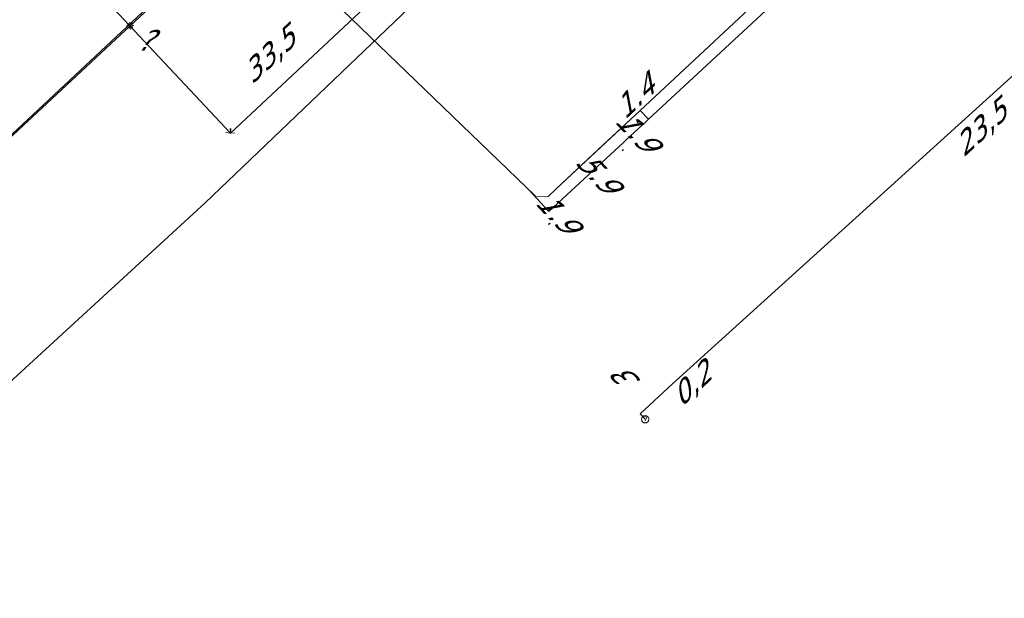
# Model space of a CAD drawing. Header units: metres. Extents: x 124576 to 133557, y 395865 to 402386.
# Tile 307 of 447: x 129084 to 129151, y 401387 to 401426. Entities that reach past the tile are written whole.
import ezdxf
from ezdxf.enums import TextEntityAlignment as Align

# ---------------------------------------------------------------- set-up
doc = ezdxf.new("R2010")
doc.units = ezdxf.units.M
doc.header["$MEASUREMENT"] = 0
for name, color, linetype, lineweight, true_color in [('LG_Datatransport_KPN_BV', 3, 'Continuous', 13, 0x00ff00), ('LG_Laag_Spanning_Enexis_Netbeheer_BV', 7, 'Continuous', 13, 0x960000), ('LG_Midden_Spanning_Enexis_Netbeheer_BV', 7, 'Continuous', 13, 0xd20000), ('LG_Riool_Onder_Druk_Gemeente_Tilburg_Ruimtelijke_Uitvoering', 7, 'Continuous', 13, 0x800080), ('MV_warmte_lijn', 7, 'Continuous', 0, 0x008080)]:
    doc.layers.add(name, color=color, linetype=linetype, lineweight=lineweight, true_color=true_color)
for name, color, linetype, lineweight in [('LG_Datatransport_P_KPN_BV', 7, 'Continuous', 0), ('LG_Laag_Spanning_P_Enexis_Netbeheer_BV', 7, 'Continuous', 0), ('MV_Datatransport', 7, 'Continuous', 0), ('MV_Midden_Spanning', 7, 'Continuous', 0), ('MV_Midden_Spanning_lijn', 7, 'Continuous', 0), ('MV_Midden_Spanning_pijl', 7, 'Continuous', 0), ('MV_warmte', 7, 'Continuous', 0)]:
    doc.layers.add(name, color=color, linetype=linetype, lineweight=lineweight)
doc.styles.add('Klic_Annotatie', font='verdanai.ttf', dxfattribs={"oblique": 20, "height": 1.4})

# ---------------------------------------------------------------- blocks, each defined once
blk = doc.blocks.new('Streetlight')
at = {"layer": 'LG_Laag_Spanning_P_Enexis_Netbeheer_BV'}
for p, q in [((-1.77, 1.77), (-1.06, 1.06)), ((0, 2.5), (0, 1.5)), ((1.77, 1.77), (1.06, 1.06)), ((-1.06, -1.06), (-1.77, -1.77)), ((0, -1.5), (0, -2.5)), ((1.06, -1.06), (1.77, -1.77))]:
    blk.add_line(p, q, dxfattribs=at)
at = {"layer": 'LG_Laag_Spanning_P_Enexis_Netbeheer_BV', "flags": 128}
for points in [[(-2.5, 0), (-1.5, 0)], [(1.5, 0), (2.5, 0)]]:
    blk.add_lwpolyline(points, dxfattribs=at)
at = {"layer": 'LG_Laag_Spanning_P_Enexis_Netbeheer_BV'}
blk.add_circle((0, 0), 1.5, dxfattribs=at)
blk = doc.blocks.new('m_pijl_1')
at = {"layer": 'MV_Midden_Spanning_pijl'}
blk.add_hatch(color=7, dxfattribs=at).paths.add_polyline_path([(-1, -0.33), (-1, 0), (-1, 0.33), (0, 0)])
at = {"layer": 'MV_Midden_Spanning_pijl', "flags": 128}
blk.add_lwpolyline([(-1, 0), (-1, 0.33), (0, 0), (-1, -0.33), (-1, 0)], close=True, dxfattribs=at)
blk = doc.blocks.new('Onbekend_3')
at = {"layer": 'LG_Datatransport_P_KPN_BV'}
blk.add_hatch(color=256, dxfattribs=at).paths.add_polyline_path([(-0.25, -1.07, -0.262633), (0.23, 0.15), (0.59, 0.47, 0.379827), (0.7, 1.26), (0.69, 1.26, 0.228508), (-0.03, 1.53), (-0.03, 1.52, 0.459053), (-0.82, 0.79), (-1.29, 0.85, -0.414214), (-0.08, 2, -0.243799), (1.09, 1.52, -0.379827), (0.9, 0.11), (0.54, -0.2, 0.262633), (0.23, -1.08), (-0.17, -1.07)])
blk.add_circle((0, 0), 2.5, dxfattribs=at)
at = {"layer": 'LG_Datatransport_P_KPN_BV', "extrusion": (0, 0, -1)}
blk.add_solid([(0.34, -2.06), (-0.21, -2.06), (0.34, -1.51), (-0.21, -1.51)], dxfattribs=at)

msp = doc.modelspace()

# ---------------------------------------------------------------- linework, layer by layer
at = {"layer": 'LG_Datatransport_KPN_BV', "flags": 128}
for points in [[(129074.719, 401409.906), (129074.72, 401409.906), (129098.758, 401432.365), (129106.739, 401439.018), (129109.553, 401440.966), (129112.526, 401442.661), (129115.636, 401444.09), (129118.859, 401445.241), (129122.17, 401446.107), (129125.544, 401446.68), (129128.955, 401446.956)], [(129126.559, 401398.778), (129126.218, 401399.144), (129128.42, 401401.195), (129154.038, 401424.38), (129155.474, 401425.65), (129162.561, 401432.094), (129175.989, 401416.837), (129177.733, 401418.402), (129178.86, 401419.415), (129179.577, 401420.058)]]:
    msp.add_lwpolyline(points, dxfattribs=at)
at = {"layer": 'LG_Laag_Spanning_Enexis_Netbeheer_BV'}
for p, q in [((129096.637, 401430.224), (129091.563, 401425.495)), ((129091.563, 401425.495), (129052.888, 401389.451)), ((129091.563, 401425.495), (129052.888, 401389.451))]:
    msp.add_line(p, q, dxfattribs=at)
at = {"layer": 'LG_Laag_Spanning_Enexis_Netbeheer_BV', "flags": 128}
msp.add_lwpolyline([(129120.581, 401451.925), (129120.444, 401451.828), (129120.285, 401451.717), (129119.119, 401450.898), (129116.794, 401449.013), (129109.819, 401442.511), (129106.386, 401439.31), (129103.992, 401437.079), (129100.538, 401433.86), (129096.637, 401430.224), (129091.563, 401425.495)], dxfattribs=at)
at = {"layer": 'LG_Midden_Spanning_Enexis_Netbeheer_BV'}
msp.add_line((129126.224, 401419.744), (129120.521, 401414.425), dxfattribs=at)
at = {"layer": 'LG_Midden_Spanning_Enexis_Netbeheer_BV', "flags": 128}
for points in [[(129180.717, 401401.924), (129146.891, 401438.199), (129146.043, 401438.229), (129126.224, 401419.744), (129120.521, 401414.425), (129119.947, 401413.889), (129119.099, 401413.919), (129100.331, 401432.018), (129099.321, 401432.992), (129098.478, 401433.846), (129091.781, 401440.999), (129089.213, 401443.743), (129088.365, 401443.771), (129088.358, 401443.765), (129049.2, 401407.062), (129038.766, 401397.284), (129037.317, 401395.926)], [(129180.717, 401401.924), (129146.891, 401438.199), (129146.043, 401438.229), (129126.224, 401419.744), (129120.521, 401414.425), (129119.947, 401413.889), (129119.099, 401413.919), (129100.331, 401432.018), (129099.321, 401432.992), (129098.478, 401433.846), (129091.781, 401440.999), (129089.213, 401443.743), (129088.365, 401443.771), (129088.358, 401443.765), (129049.2, 401407.062), (129038.766, 401397.284), (129037.317, 401395.926)], [(129180.717, 401401.924), (129146.891, 401438.199), (129146.043, 401438.229), (129126.224, 401419.744), (129120.521, 401414.425), (129119.947, 401413.889), (129119.099, 401413.919), (129100.331, 401432.018), (129099.321, 401432.992), (129098.478, 401433.846), (129091.781, 401440.999), (129089.213, 401443.743), (129088.365, 401443.771), (129088.358, 401443.765), (129049.2, 401407.062), (129038.766, 401397.284), (129037.317, 401395.926)], [(129180.717, 401401.924), (129146.891, 401438.199), (129146.043, 401438.229), (129126.224, 401419.744), (129120.521, 401414.425), (129119.947, 401413.889), (129119.099, 401413.919), (129100.331, 401432.018), (129099.321, 401432.992), (129098.478, 401433.846), (129091.781, 401440.999), (129089.213, 401443.743), (129088.365, 401443.771), (129088.358, 401443.765), (129049.2, 401407.062), (129038.766, 401397.284), (129037.317, 401395.926)], [(129180.717, 401401.924), (129146.891, 401438.199), (129146.043, 401438.229), (129126.224, 401419.744), (129120.521, 401414.425), (129119.947, 401413.889), (129119.099, 401413.919), (129100.331, 401432.018), (129099.321, 401432.992), (129098.478, 401433.846), (129091.781, 401440.999), (129089.213, 401443.743), (129088.365, 401443.771), (129088.358, 401443.765), (129049.2, 401407.062), (129038.766, 401397.284), (129037.317, 401395.926)], [(129180.717, 401401.924), (129146.891, 401438.199), (129146.043, 401438.229), (129126.224, 401419.744), (129120.521, 401414.425), (129119.947, 401413.889), (129119.099, 401413.919), (129100.331, 401432.018), (129099.321, 401432.992), (129098.478, 401433.846), (129091.781, 401440.999), (129089.213, 401443.743), (129088.365, 401443.771), (129088.358, 401443.765), (129049.2, 401407.062), (129038.766, 401397.284), (129037.317, 401395.926)], [(129280.662, 401294.745), (129231.731, 401347.219), (129180.717, 401401.924), (129146.891, 401438.199), (129146.043, 401438.229), (129126.224, 401419.744), (129120.521, 401414.425), (129119.947, 401413.889), (129119.099, 401413.919), (129100.331, 401432.018), (129099.321, 401432.992), (129098.478, 401433.846), (129091.781, 401440.999), (129089.213, 401443.743), (129088.365, 401443.771), (129088.358, 401443.765)], [(129280.662, 401294.745), (129231.731, 401347.219), (129180.717, 401401.924), (129146.891, 401438.199), (129146.043, 401438.229), (129126.224, 401419.744), (129120.521, 401414.425), (129119.947, 401413.889), (129119.099, 401413.919), (129100.331, 401432.018), (129099.321, 401432.992), (129098.478, 401433.846), (129091.781, 401440.999), (129089.213, 401443.743), (129088.365, 401443.771), (129088.358, 401443.765)], [(129180.717, 401401.924), (129146.891, 401438.199), (129146.043, 401438.229), (129126.224, 401419.744)], [(129120.521, 401414.425), (129119.947, 401413.889), (129119.099, 401413.919), (129100.331, 401432.018)], [(129120.521, 401414.425), (129123.373, 401417.085), (129126.224, 401419.744)], [(129120.521, 401414.425), (129123.373, 401417.085), (129126.224, 401419.744)], [(129120.521, 401414.425), (129123.373, 401417.085), (129126.224, 401419.744)], [(129120.521, 401414.425), (129123.373, 401417.085), (129126.224, 401419.744)], [(129120.521, 401414.425), (129123.373, 401417.085), (129126.224, 401419.744)], [(129120.521, 401414.425), (129123.373, 401417.085), (129126.224, 401419.744)], [(129120.521, 401414.425), (129123.373, 401417.085), (129126.224, 401419.744)], [(129120.521, 401414.425), (129123.373, 401417.085), (129126.224, 401419.744)], [(129120.521, 401414.425), (129123.373, 401417.085), (129126.224, 401419.744)]]:
    msp.add_lwpolyline(points, dxfattribs=at)
at = {"layer": 'LG_Riool_Onder_Druk_Gemeente_Tilburg_Ruimtelijke_Uitvoering', "flags": 128}
msp.add_lwpolyline([(129174.2, 401484.72), (129173.03, 401485.52), (129171.99, 401485.16), (129169.66, 401483.22), (129096.66, 401413.47), (129064.998, 401384.416)], dxfattribs=at)
at = {"layer": 'MV_Midden_Spanning_lijn'}
msp.add_line((129118.681, 401414.323), (129120.012, 401412.884), dxfattribs=at)
at = {"layer": 'MV_Midden_Spanning_pijl'}
for p, q in [((129146.239, 401437.165), (129126.779, 401419.149)), ((129126.779, 401419.149), (129126.223, 401419.746)), ((129125.084, 401417.58), (129120.922, 401413.727)), ((129120.922, 401413.727), (129120.012, 401412.884))]:
    msp.add_line(p, q, dxfattribs=at)
at = {"layer": 'MV_Midden_Spanning_pijl', "flags": 128}
msp.add_lwpolyline([(129126.779, 401419.149), (129126.646, 401419.026), (129125.252, 401417.736), (129125.084, 401417.58)], dxfattribs=at)
at = {"layer": 'MV_warmte_lijn'}
for p, q in [((129098.386, 401418.213), (129163.652, 401479.257)), ((129076.296, 401441.778), (129098.386, 401418.213)), ((129098.386, 401418.213), (129098.375, 401418.518)), ((129098.386, 401418.213), (129098.417, 401418.517)), ((129098.386, 401418.213), (129098.082, 401418.243)), ((129098.386, 401418.213), (129098.692, 401418.223))]:
    msp.add_line(p, q, dxfattribs=at)

# ---------------------------------------------------------------- block references
at = {"layer": 'LG_Datatransport_P_KPN_BV', "xscale": 0.1, "yscale": 0.1, "zscale": 0.1}
msp.add_blockref('Onbekend_3', (129126.559, 401398.778), dxfattribs=at)
at = {"layer": 'LG_Laag_Spanning_P_Enexis_Netbeheer_BV', "xscale": 0.1, "yscale": 0.1, "zscale": 0.1, "rotation": 137}
msp.add_blockref('Streetlight', (129091.563, 401425.495), dxfattribs=at)
at = {"layer": 'MV_Midden_Spanning_pijl', "xscale": 0.1, "yscale": 0.1, "zscale": 0.1}
for p, rotation in [((129126, 401419), 132), ((129126, 401419), 223), ((129125, 401417), 223), ((129120, 401413), 223), ((129120, 401412), 223)]:
    msp.add_blockref('m_pijl_1', p, dxfattribs=dict(at, rotation=rotation))

# ---------------------------------------------------------------- texts
at = {"layer": 'MV_Datatransport', "style": 'Klic_Annotatie', "oblique": 20}
for s, rotation, p in [('33,5', 42.9, (129100.926, 401423.441)), ('23,5', 42.9, (129149.262, 401418.478)), ('3', 133, (129125.444, 401401.294)), ('0,2', 43.1, (129129.625, 401401.092))]:
    msp.add_text(s, height=1.4, rotation=rotation, dxfattribs=at).set_placement(p, align=Align.MIDDLE_CENTER)
at = {"layer": 'MV_Midden_Spanning', "style": 'Klic_Annotatie', "oblique": 20}
for s, rotation, p in [('1.4', 43, (129125.782, 401420.602)), ('1.9', 313, (129125.949, 401418.381)), ('5.9', 313, (129123.299, 401415.556)), ('1.9', 313, (129120.543, 401412.835))]:
    msp.add_text(s, height=1.4, rotation=rotation, dxfattribs=at).set_placement(p, align=Align.MIDDLE_CENTER)
at = {"layer": 'MV_warmte', "style": 'Klic_Annotatie', "oblique": 20}
msp.add_text('?', height=1.4, dxfattribs=at).set_placement((129092.488, 401424.505), align=Align.MIDDLE_CENTER)

doc.saveas('drawing.dxf')
